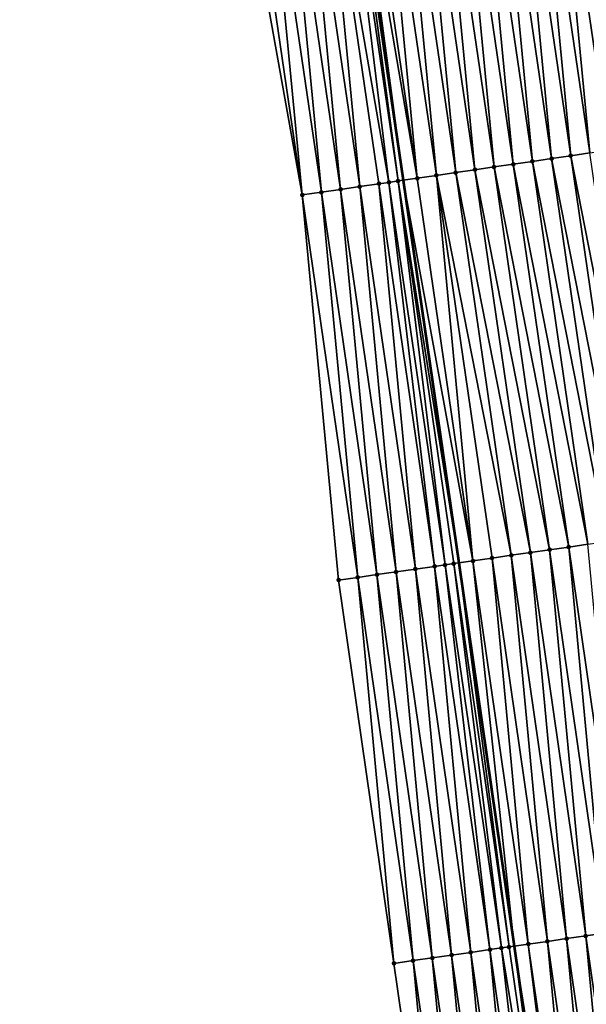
# Model space of a CAD drawing. Header units: feet. Extents: x 2010743 to 2022806, y 818705 to 837694.
# Tile 507 of 531: x 2011173 to 2011202, y 836616 to 836667. Entities that reach past the tile are written whole.
import ezdxf

# ---------------------------------------------------------------- set-up
doc = ezdxf.new("R2010")
doc.units = ezdxf.units.FT
doc.header["$MEASUREMENT"] = 0
doc.layers.add('EP_Travel Lane', color=172, linetype='Continuous', lineweight=53)
doc.layers.add('Road Shots', color=141, linetype='Continuous', lineweight=100)
doc.layers.add('I-77-MM17-21_NB-Surface-Border', color=7, linetype='Continuous')
doc.layers.add('I-77-MM17-21_NB-Surface-TIN', color=7, linetype='Continuous')

msp = doc.modelspace()

# ---------------------------------------------------------------- linework, layer by layer
at = {"layer": 'EP_Travel Lane'}
msp.add_polyline3d([(2011177.75, 836757.9, 343.675), (2011180.733, 836738.127, 343.324), (2011183.66, 836718.404, 342.975), (2011186.559, 836698.619, 342.61), (2011189.459, 836678.834, 342.246), (2011192.358, 836659.048, 341.906), (2011195.226, 836639.288, 341.547), (2011198.082, 836619.496, 341.209), (2011200.938, 836599.705, 340.845), (2011203.793, 836579.913, 340.47), (2011206.594, 836560.156, 340.091), (2011209.389, 836540.356, 339.734), (2011212.184, 836520.555, 339.378), (2011214.979, 836500.755, 339.002)], dxfattribs=at)
at = {"layer": 'I-77-MM17-21_NB-Surface-Border', "color": 3, "linetype": 'Continuous', "lineweight": -3}
msp.add_polyline3d([(2011209.3, 836499.957, 338.838), (2011206.916, 836519.815, 339.217), (2011203.775, 836539.566, 339.563), (2011200.444, 836559.291, 339.919), (2011197.367, 836578.989, 340.267), (2011194.732, 836598.813, 340.642), (2011191.876, 836618.605, 340.997), (2011189.02, 836638.397, 341.339), (2011187.144, 836658.287, 341.732), (2011183.61, 836677.98, 342.063), (2011180.897, 836697.793, 342.426), (2011178.153, 836717.601, 342.792), (2011175.237, 836737.301, 343.153), (2011172.565, 836757.121, 343.523)], dxfattribs=at)
at = {"layer": 'I-77-MM17-21_NB-Surface-TIN', "color": 128, "linetype": 'Continuous', "lineweight": -3}
for points in [[(2011200.996, 836660.312, 341.989), (2011199.086, 836680.243, 342.356), (2011198.097, 836680.098, 342.342)], [(2011201.986, 836660.457, 342.002), (2011200.076, 836680.387, 342.374), (2011199.086, 836680.243, 342.356)], [(2011200.996, 836660.312, 341.989), (2011201.986, 836660.457, 342.002), (2011199.086, 836680.243, 342.356)], [(2011202.975, 836660.602, 342.019), (2011201.065, 836680.532, 342.378), (2011200.076, 836680.387, 342.374)], [(2011201.986, 836660.457, 342.002), (2011202.975, 836660.602, 342.019), (2011200.076, 836680.387, 342.374)], [(2011201.825, 836680.643, 342.387), (2011201.065, 836680.532, 342.378), (2011203.965, 836660.747, 342.027)], [(2011202.975, 836660.602, 342.019), (2011203.965, 836660.747, 342.027), (2011201.065, 836680.532, 342.378)], [(2011197.039, 836659.733, 341.957), (2011195.129, 836679.663, 342.314), (2011194.139, 836679.518, 342.306)], [(2011198.028, 836659.878, 341.963), (2011196.118, 836679.808, 342.322), (2011195.129, 836679.663, 342.314)], [(2011197.039, 836659.733, 341.957), (2011198.028, 836659.878, 341.963), (2011195.129, 836679.663, 342.314)], [(2011199.017, 836660.023, 341.969), (2011197.107, 836679.953, 342.329), (2011196.118, 836679.808, 342.322)], [(2011198.028, 836659.878, 341.963), (2011199.017, 836660.023, 341.969), (2011196.118, 836679.808, 342.322)], [(2011200.007, 836660.167, 341.977), (2011198.097, 836680.098, 342.342), (2011197.107, 836679.953, 342.329)], [(2011199.017, 836660.023, 341.969), (2011200.007, 836660.167, 341.977), (2011197.107, 836679.953, 342.329)], [(2011200.007, 836660.167, 341.977), (2011200.996, 836660.312, 341.989), (2011198.097, 836680.098, 342.342)], [(2011194.07, 836659.298, 341.928), (2011192.16, 836679.229, 342.289), (2011191.171, 836679.084, 342.277)], [(2011195.06, 836659.443, 341.939), (2011193.15, 836679.374, 342.296), (2011192.16, 836679.229, 342.289)], [(2011194.07, 836659.298, 341.928), (2011195.06, 836659.443, 341.939), (2011192.16, 836679.229, 342.289)], [(2011196.049, 836659.588, 341.948), (2011194.139, 836679.518, 342.306), (2011193.15, 836679.374, 342.296)], [(2011195.06, 836659.443, 341.939), (2011196.049, 836659.588, 341.948), (2011193.15, 836679.374, 342.296)], [(2011196.049, 836659.588, 341.948), (2011197.039, 836659.733, 341.957), (2011194.139, 836679.518, 342.306)], [(2011190.112, 836658.72, 341.831), (2011188.202, 836678.65, 342.221), (2011187.213, 836678.506, 342.189)], [(2011191.618, 836658.94, 341.899), (2011189.192, 836678.795, 342.243), (2011188.202, 836678.65, 342.221)], [(2011190.112, 836658.72, 341.831), (2011191.102, 836658.864, 341.868), (2011188.202, 836678.65, 342.221)], [(2011191.102, 836658.864, 341.868), (2011191.618, 836658.94, 341.899), (2011188.202, 836678.65, 342.221)], [(2011192.091, 836659.009, 341.904), (2011189.459, 836678.834, 342.246), (2011189.192, 836678.795, 342.243)], [(2011191.618, 836658.94, 341.899), (2011192.091, 836659.009, 341.904), (2011189.192, 836678.795, 342.243)], [(2011189.701, 836678.869, 342.249), (2011189.459, 836678.834, 342.246), (2011192.358, 836659.048, 341.906)], [(2011192.091, 836659.009, 341.904), (2011192.358, 836659.048, 341.906), (2011189.459, 836678.834, 342.246)], [(2011193.081, 836659.154, 341.913), (2011190.181, 836678.939, 342.261), (2011189.701, 836678.869, 342.249)], [(2011193.081, 836659.154, 341.913), (2011189.701, 836678.869, 342.249), (2011192.358, 836659.048, 341.906)], [(2011193.081, 836659.154, 341.913), (2011191.171, 836679.084, 342.277), (2011190.181, 836678.939, 342.261)], [(2011193.081, 836659.154, 341.913), (2011194.07, 836659.298, 341.928), (2011191.171, 836679.084, 342.277)], [(2011187.144, 836658.287, 341.732), (2011185.234, 836678.217, 342.121), (2011184.244, 836678.072, 342.086)], [(2011188.133, 836658.431, 341.767), (2011186.223, 836678.361, 342.158), (2011185.234, 836678.217, 342.121)], [(2011187.144, 836658.287, 341.732), (2011188.133, 836658.431, 341.767), (2011185.234, 836678.217, 342.121)], [(2011189.123, 836658.576, 341.805), (2011187.213, 836678.506, 342.189), (2011186.223, 836678.361, 342.158)], [(2011188.133, 836658.431, 341.767), (2011189.123, 836658.576, 341.805), (2011186.223, 836678.361, 342.158)], [(2011189.123, 836658.576, 341.805), (2011190.112, 836658.72, 341.831), (2011187.213, 836678.506, 342.189)], [(2011187.144, 836658.287, 341.732), (2011184.244, 836678.072, 342.086), (2011183.61, 836677.98, 342.063)], [(2011204.857, 836640.676, 341.647), (2011201.986, 836660.457, 342.002), (2011200.996, 836660.312, 341.989)], [(2011200.898, 836640.106, 341.608), (2011198.028, 836659.878, 341.963), (2011197.039, 836659.733, 341.957)], [(2011201.887, 836640.248, 341.616), (2011199.017, 836660.023, 341.969), (2011198.028, 836659.878, 341.963)], [(2011200.898, 836640.106, 341.608), (2011201.887, 836640.248, 341.616), (2011198.028, 836659.878, 341.963)], [(2011202.877, 836640.391, 341.624), (2011200.007, 836660.167, 341.977), (2011199.017, 836660.023, 341.969)], [(2011201.887, 836640.248, 341.616), (2011202.877, 836640.391, 341.624), (2011199.017, 836660.023, 341.969)], [(2011203.867, 836640.534, 341.635), (2011200.996, 836660.312, 341.989), (2011200.007, 836660.167, 341.977)], [(2011202.877, 836640.391, 341.624), (2011203.867, 836640.534, 341.635), (2011200.007, 836660.167, 341.977)], [(2011203.867, 836640.534, 341.635), (2011204.857, 836640.676, 341.647), (2011200.996, 836660.312, 341.989)], [(2011197.928, 836639.678, 341.58), (2011195.06, 836659.443, 341.939), (2011194.07, 836659.298, 341.928)], [(2011198.918, 836639.82, 341.592), (2011196.049, 836659.588, 341.948), (2011195.06, 836659.443, 341.939)], [(2011197.928, 836639.678, 341.58), (2011198.918, 836639.82, 341.592), (2011195.06, 836659.443, 341.939)], [(2011199.908, 836639.963, 341.601), (2011197.039, 836659.733, 341.957), (2011196.049, 836659.588, 341.948)], [(2011198.918, 836639.82, 341.592), (2011199.908, 836639.963, 341.601), (2011196.049, 836659.588, 341.948)], [(2011199.908, 836639.963, 341.601), (2011200.898, 836640.106, 341.608), (2011197.039, 836659.733, 341.957)], [(2011192.979, 836638.966, 341.473), (2011191.102, 836658.864, 341.868), (2011190.112, 836658.72, 341.831)], [(2011193.969, 836639.108, 341.506), (2011191.618, 836658.94, 341.899), (2011191.102, 836658.864, 341.868)], [(2011192.979, 836638.966, 341.473), (2011193.969, 836639.108, 341.506), (2011191.102, 836658.864, 341.868)], [(2011194.515, 836639.186, 341.545), (2011192.091, 836659.009, 341.904), (2011191.618, 836658.94, 341.899)], [(2011193.969, 836639.108, 341.506), (2011194.515, 836639.186, 341.545), (2011191.618, 836658.94, 341.899)], [(2011192.091, 836659.009, 341.904), (2011195.226, 836639.288, 341.547), (2011192.358, 836659.048, 341.906)], [(2011194.959, 836639.25, 341.548), (2011195.226, 836639.288, 341.547), (2011192.091, 836659.009, 341.904)], [(2011194.515, 836639.186, 341.545), (2011194.959, 836639.25, 341.548), (2011192.091, 836659.009, 341.904)], [(2011195.949, 836639.393, 341.546), (2011193.081, 836659.154, 341.913), (2011192.358, 836659.048, 341.906)], [(2011195.949, 836639.393, 341.546), (2011192.358, 836659.048, 341.906), (2011195.226, 836639.288, 341.547)], [(2011195.949, 836639.393, 341.546), (2011194.07, 836659.298, 341.928), (2011193.081, 836659.154, 341.913)], [(2011196.939, 836639.535, 341.564), (2011197.928, 836639.678, 341.58), (2011194.07, 836659.298, 341.928)], [(2011195.949, 836639.393, 341.546), (2011196.939, 836639.535, 341.564), (2011194.07, 836659.298, 341.928)], [(2011190.01, 836638.539, 341.376), (2011188.133, 836658.431, 341.767), (2011187.144, 836658.287, 341.732)], [(2011191, 836638.681, 341.41), (2011189.123, 836658.576, 341.805), (2011188.133, 836658.431, 341.767)], [(2011190.01, 836638.539, 341.376), (2011191, 836638.681, 341.41), (2011188.133, 836658.431, 341.767)], [(2011191.989, 836638.823, 341.446), (2011190.112, 836658.72, 341.831), (2011189.123, 836658.576, 341.805)], [(2011191, 836638.681, 341.41), (2011191.989, 836638.823, 341.446), (2011189.123, 836658.576, 341.805)], [(2011191.989, 836638.823, 341.446), (2011192.979, 836638.966, 341.473), (2011190.112, 836658.72, 341.831)], [(2011189.02, 836638.397, 341.339), (2011190.01, 836638.539, 341.376), (2011187.144, 836658.287, 341.732)], [(2011202.764, 836620.171, 341.26), (2011200.898, 836640.106, 341.608), (2011199.908, 836639.963, 341.601)], [(2011203.753, 836620.314, 341.268), (2011201.887, 836640.248, 341.616), (2011200.898, 836640.106, 341.608)], [(2011202.764, 836620.171, 341.26), (2011203.753, 836620.314, 341.268), (2011200.898, 836640.106, 341.608)], [(2011198.805, 836619.6, 341.211), (2011196.939, 836639.535, 341.564), (2011195.949, 836639.393, 341.546)], [(2011199.794, 836619.743, 341.225), (2011197.928, 836639.678, 341.58), (2011196.939, 836639.535, 341.564)], [(2011198.805, 836619.6, 341.211), (2011199.794, 836619.743, 341.225), (2011196.939, 836639.535, 341.564)], [(2011200.784, 836619.886, 341.24), (2011198.918, 836639.82, 341.592), (2011197.928, 836639.678, 341.58)], [(2011199.794, 836619.743, 341.225), (2011200.784, 836619.886, 341.24), (2011197.928, 836639.678, 341.58)], [(2011201.774, 836620.028, 341.251), (2011199.908, 836639.963, 341.601), (2011198.918, 836639.82, 341.592)], [(2011200.784, 836619.886, 341.24), (2011201.774, 836620.028, 341.251), (2011198.918, 836639.82, 341.592)], [(2011201.774, 836620.028, 341.251), (2011202.764, 836620.171, 341.26), (2011199.908, 836639.963, 341.601)], [(2011195.835, 836619.173, 341.133), (2011193.969, 836639.108, 341.506), (2011192.979, 836638.966, 341.473)], [(2011196.825, 836619.316, 341.163), (2011194.515, 836639.186, 341.545), (2011193.969, 836639.108, 341.506)], [(2011195.835, 836619.173, 341.133), (2011196.825, 836619.316, 341.163), (2011193.969, 836639.108, 341.506)], [(2011197.419, 836619.401, 341.204), (2011194.959, 836639.25, 341.548), (2011194.515, 836639.186, 341.545)], [(2011196.825, 836619.316, 341.163), (2011197.419, 836619.401, 341.204), (2011194.515, 836639.186, 341.545)], [(2011197.815, 836619.458, 341.208), (2011195.226, 836639.288, 341.547), (2011194.959, 836639.25, 341.548)], [(2011197.419, 836619.401, 341.204), (2011197.815, 836619.458, 341.208), (2011194.959, 836639.25, 341.548)], [(2011195.949, 836639.393, 341.546), (2011195.226, 836639.288, 341.547), (2011198.082, 836619.496, 341.209)], [(2011197.815, 836619.458, 341.208), (2011198.082, 836619.496, 341.209), (2011195.226, 836639.288, 341.547)], [(2011198.805, 836619.6, 341.211), (2011195.949, 836639.393, 341.546), (2011198.082, 836619.496, 341.209)], [(2011191.876, 836618.605, 340.997), (2011190.01, 836638.539, 341.376), (2011189.02, 836638.397, 341.339)], [(2011192.866, 836618.747, 341.034), (2011191, 836638.681, 341.41), (2011190.01, 836638.539, 341.376)], [(2011191.876, 836618.605, 340.997), (2011192.866, 836618.747, 341.034), (2011190.01, 836638.539, 341.376)], [(2011193.855, 836618.889, 341.069), (2011191.989, 836638.823, 341.446), (2011191, 836638.681, 341.41)], [(2011192.866, 836618.747, 341.034), (2011193.855, 836618.889, 341.069), (2011191, 836638.681, 341.41)], [(2011194.845, 836619.031, 341.109), (2011192.979, 836638.966, 341.473), (2011191.989, 836638.823, 341.446)], [(2011193.855, 836618.889, 341.069), (2011194.845, 836619.031, 341.109), (2011191.989, 836638.823, 341.446)], [(2011194.845, 836619.031, 341.109), (2011195.835, 836619.173, 341.133), (2011192.979, 836638.966, 341.473)], [(2011204.63, 836600.236, 340.899), (2011202.764, 836620.171, 341.26), (2011201.774, 836620.028, 341.251)], [(2011201.66, 836599.809, 340.86), (2011199.794, 836619.743, 341.225), (2011198.805, 836619.6, 341.211)], [(2011202.65, 836599.951, 340.878), (2011200.784, 836619.886, 341.24), (2011199.794, 836619.743, 341.225)], [(2011201.66, 836599.809, 340.86), (2011202.65, 836599.951, 340.878), (2011199.794, 836619.743, 341.225)], [(2011203.64, 836600.094, 340.89), (2011201.774, 836620.028, 341.251), (2011200.784, 836619.886, 341.24)], [(2011202.65, 836599.951, 340.878), (2011203.64, 836600.094, 340.89), (2011200.784, 836619.886, 341.24)], [(2011203.64, 836600.094, 340.89), (2011204.63, 836600.236, 340.899), (2011201.774, 836620.028, 341.251)], [(2011197.701, 836599.239, 340.747), (2011195.835, 836619.173, 341.133), (2011194.845, 836619.031, 341.109)], [(2011198.691, 836599.382, 340.778), (2011196.825, 836619.316, 341.163), (2011195.835, 836619.173, 341.133)], [(2011197.701, 836599.239, 340.747), (2011198.691, 836599.382, 340.778), (2011195.835, 836619.173, 341.133)], [(2011199.681, 836599.524, 340.804), (2011197.419, 836619.401, 341.204), (2011196.825, 836619.316, 341.163)], [(2011198.691, 836599.382, 340.778), (2011199.681, 836599.524, 340.804), (2011196.825, 836619.316, 341.163)], [(2011200.671, 836599.666, 340.842), (2011197.815, 836619.458, 341.208), (2011197.419, 836619.401, 341.204)], [(2011199.681, 836599.524, 340.804), (2011200.671, 836599.666, 340.842), (2011197.419, 836619.401, 341.204)], [(2011200.671, 836599.666, 340.842), (2011198.082, 836619.496, 341.209), (2011197.815, 836619.458, 341.208)], [(2011201.249, 836599.749, 340.848), (2011198.805, 836619.6, 341.211), (2011198.082, 836619.496, 341.209)], [(2011201.249, 836599.749, 340.848), (2011198.082, 836619.496, 341.209), (2011200.938, 836599.705, 340.845)], [(2011200.671, 836599.666, 340.842), (2011200.938, 836599.705, 340.845), (2011198.082, 836619.496, 341.209)], [(2011201.249, 836599.749, 340.848), (2011201.66, 836599.809, 340.86), (2011198.805, 836619.6, 341.211)], [(2011194.732, 836598.813, 340.642), (2011192.866, 836618.747, 341.034), (2011191.876, 836618.605, 340.997)], [(2011195.721, 836598.955, 340.678), (2011193.855, 836618.889, 341.069), (2011192.866, 836618.747, 341.034)], [(2011194.732, 836598.813, 340.642), (2011195.721, 836598.955, 340.678), (2011192.866, 836618.747, 341.034)], [(2011196.711, 836599.097, 340.712), (2011194.845, 836619.031, 341.109), (2011193.855, 836618.889, 341.069)], [(2011195.721, 836598.955, 340.678), (2011196.711, 836599.097, 340.712), (2011193.855, 836618.889, 341.069)], [(2011196.711, 836599.097, 340.712), (2011197.701, 836599.239, 340.747), (2011194.845, 836619.031, 341.109)]]:
    msp.add_3dface(points, dxfattribs=at)
at = {"layer": 'Road Shots', "lineweight": 100}
for p in [(2011198.028, 836659.878, 341.963), (2011199.017, 836660.023, 341.969), (2011200.007, 836660.167, 341.977), (2011200.996, 836660.312, 341.989), (2011195.06, 836659.443, 341.939), (2011196.049, 836659.588, 341.948), (2011197.039, 836659.733, 341.957), (2011191.102, 836658.864, 341.868), (2011191.618, 836658.94, 341.899), (2011192.091, 836659.009, 341.904), (2011193.081, 836659.154, 341.913), (2011194.07, 836659.298, 341.928), (2011188.133, 836658.431, 341.767), (2011189.123, 836658.576, 341.805), (2011190.112, 836658.72, 341.831), (2011187.144, 836658.287, 341.732), (2011200.898, 836640.106, 341.608), (2011196.939, 836639.535, 341.564), (2011197.928, 836639.678, 341.58), (2011198.918, 836639.82, 341.592), (2011199.908, 836639.963, 341.601), (2011193.969, 836639.108, 341.506), (2011194.515, 836639.186, 341.545), (2011194.959, 836639.25, 341.548), (2011195.949, 836639.393, 341.546), (2011190.01, 836638.539, 341.376), (2011191, 836638.681, 341.41), (2011191.989, 836638.823, 341.446), (2011192.979, 836638.966, 341.473), (2011189.02, 836638.397, 341.339), (2011199.794, 836619.743, 341.225), (2011200.784, 836619.886, 341.24), (2011201.774, 836620.028, 341.251), (2011195.835, 836619.173, 341.133), (2011196.825, 836619.316, 341.163), (2011197.419, 836619.401, 341.204), (2011197.815, 836619.458, 341.208), (2011198.805, 836619.6, 341.211), (2011192.866, 836618.747, 341.034), (2011193.855, 836618.889, 341.069), (2011194.845, 836619.031, 341.109), (2011191.876, 836618.605, 340.997)]:
    msp.add_point(p, dxfattribs=at)

doc.saveas('drawing.dxf')
